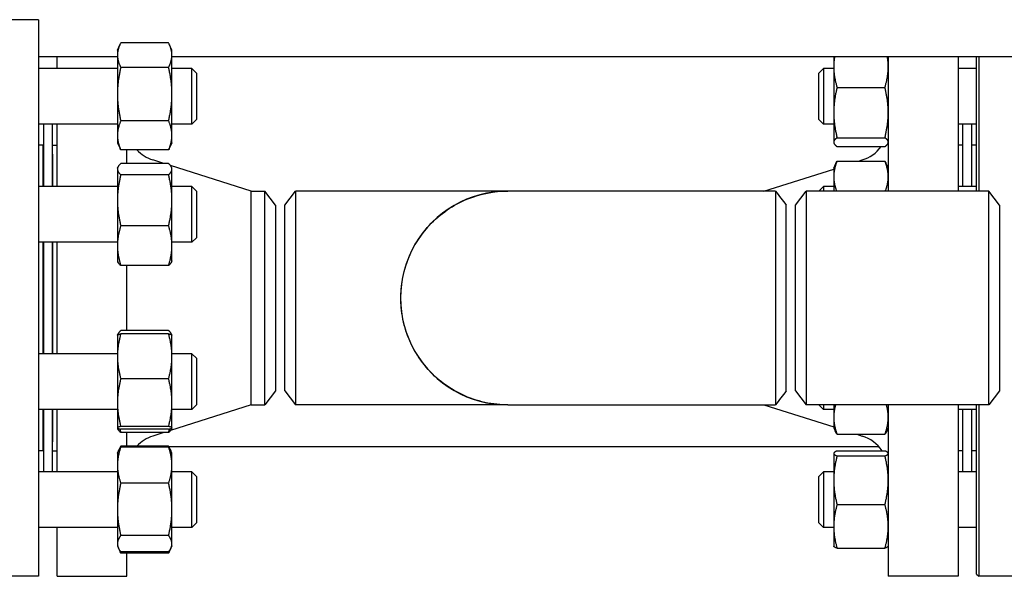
# Model space of a CAD drawing. Header units: inches. Extents: x 5 to 1128, y -85 to 748.
# Tile 634 of 656: x 606 to 619, y 690 to 698. Entities that reach past the tile are written whole.
import ezdxf

# ---------------------------------------------------------------- set-up
doc = ezdxf.new("R2010")
doc.units = ezdxf.units.IN
doc.header["$LTSCALE"] = 32
doc.header["$MEASUREMENT"] = 0
doc.layers.add('Visible (ANSI)', color=7, linetype='Continuous', lineweight=30)

msp = doc.modelspace()

# ---------------------------------------------------------------- linework, layer by layer
at = {"layer": 'Visible (ANSI)'}
for p, q in [((605.78313, 697.68978), (604.84313, 697.68978)), ((605.78313, 697.68978), (605.78313, 690.18978)), ((606.84513, 697.28099), (606.88119, 697.3583)), ((607.53405, 697.37677), (606.89022, 697.37677)), ((607.57913, 697.28099), (607.54308, 697.3583)), ((606.84513, 697.18978), (605.78313, 697.18978)), ((606.03313, 697.03099), (606.03313, 697.18978)), ((606.84513, 697.28099), (606.84513, 697.21218)), ((606.84513, 697.21218), (606.84513, 696.6872)), ((607.57913, 697.21218), (607.57913, 697.28099)), ((607.57913, 696.6872), (607.57913, 697.21218)), ((620.11413, 697.18978), (607.57913, 697.18978)), ((616.48913, 697.18978), (616.48913, 697.05448)), ((617.22313, 697.18978), (617.22313, 695.37728)), ((618.16313, 697.18978), (618.16313, 695.37728)), ((618.41063, 695.37728), (618.41063, 697.18978)), ((618.44188, 697.18978), (618.44188, 695.37728)), ((606.84513, 697.03099), (605.78313, 697.03099)), ((607.53405, 697.04759), (606.89022, 697.04759)), ((607.84563, 697.03099), (607.57913, 697.03099)), ((607.84563, 696.28099), (607.84563, 697.03099)), ((607.90813, 696.96849), (607.84563, 697.03099)), ((616.28813, 696.96849), (616.35063, 697.03099)), ((616.35063, 697.03099), (616.35063, 696.28099)), ((616.48913, 697.03099), (616.35063, 697.03099)), ((616.48913, 697.05448), (616.48913, 696.43826)), ((618.41063, 697.03099), (618.16313, 697.03099)), ((607.90813, 696.96849), (607.90813, 696.34349)), ((616.28813, 696.34349), (616.28813, 696.96849)), ((616.53422, 696.7765), (617.17805, 696.7765)), ((606.84513, 696.6872), (606.84513, 696.131)), ((607.57913, 696.131), (607.57913, 696.6872)), ((616.48913, 696.43826), (616.48913, 696.03976)), ((606.84513, 696.28099), (605.78313, 696.28099)), ((605.84813, 696.28099), (605.84813, 695.43987)), ((605.96813, 696.28099), (605.96813, 695.43987)), ((606.03313, 695.43987), (606.03313, 696.28099)), ((607.53405, 696.3268), (606.89022, 696.3268)), ((607.84563, 696.28099), (607.57913, 696.28099)), ((607.90813, 696.34349), (607.84563, 696.28099)), ((616.28813, 696.34349), (616.35063, 696.28099)), ((616.48913, 696.28099), (616.35063, 696.28099)), ((618.41063, 696.28099), (618.16313, 696.28099)), ((618.22813, 695.43987), (618.22813, 696.28099)), ((618.34813, 695.43987), (618.34813, 696.28099)), ((606.84513, 696.131), (606.84513, 696.03099)), ((607.57913, 696.03099), (607.57913, 696.131)), ((616.53422, 696.10002), (617.17805, 696.10002)), ((605.84313, 695.99978), (605.78313, 695.99978)), ((605.84313, 695.99978), (605.84313, 695.43987)), ((605.97313, 695.87978), (605.97313, 695.99978)), ((605.97313, 695.99978), (606.03313, 695.99978)), ((606.84513, 696.03099), (606.88119, 695.95367)), ((607.57913, 696.03099), (607.54308, 695.95367)), ((616.48913, 696.03976), (616.48913, 696.03099)), ((616.48913, 696.03099), (616.49328, 696.02209)), ((616.53422, 695.97951), (617.17805, 695.97951)), ((617.22313, 696.03099), (617.21898, 696.02209)), ((618.22313, 695.99978), (618.16313, 695.99978)), ((618.22313, 695.99978), (618.22313, 695.43987)), ((618.41063, 695.99978), (618.34813, 695.99978)), ((605.84313, 695.93978), (605.84813, 695.93978)), ((605.84813, 695.87978), (605.84313, 695.87978)), ((605.96813, 695.93978), (605.97313, 695.93978)), ((605.97313, 695.87978), (605.96813, 695.87978)), ((605.97313, 695.87978), (605.97313, 695.43987)), ((607.53405, 695.9352), (606.89022, 695.9352)), ((606.97313, 695.75177), (606.97313, 695.9352)), ((618.22313, 695.87978), (618.22813, 695.87978)), ((606.84513, 695.68987), (606.8518, 695.70416)), ((607.53405, 695.75177), (606.89022, 695.75177)), ((607.47201, 695.75177), (607.32216, 695.79923)), ((608.64647, 695.37978), (607.56039, 695.72378)), ((607.57913, 695.68987), (607.57247, 695.70416)), ((616.48913, 695.68987), (616.51826, 695.75233)), ((616.53422, 695.78337), (617.17805, 695.78337)), ((616.82402, 695.78337), (616.87411, 695.79923)), ((617.22313, 695.68987), (617.19401, 695.75233)), ((606.84513, 695.68987), (606.84513, 695.6759)), ((606.84513, 695.6759), (606.84513, 695.25658)), ((607.53405, 695.60003), (606.89022, 695.60003)), ((607.57913, 695.6759), (607.57913, 695.68987)), ((607.57913, 695.25658), (607.57913, 695.6759)), ((615.5498, 695.37978), (616.48913, 695.6773)), ((616.48913, 695.68987), (616.48913, 695.5744)), ((616.48913, 695.5744), (616.48913, 695.37728)), ((606.84513, 695.43987), (605.78313, 695.43987)), ((607.84563, 695.43987), (607.57913, 695.43987)), ((607.84563, 694.68987), (607.84563, 695.43987)), ((607.90813, 695.37737), (607.84563, 695.43987)), ((616.28813, 695.37737), (616.35063, 695.43987)), ((616.35063, 695.43987), (616.35063, 695.37728)), ((616.48913, 695.43987), (616.35063, 695.43987)), ((618.41063, 695.43987), (618.16313, 695.43987)), ((607.90813, 695.37737), (607.90813, 694.75237)), ((608.64647, 692.49978), (608.64647, 695.37978)), ((608.64647, 695.37978), (608.82926, 695.37978)), ((608.82926, 692.49978), (608.82926, 695.37978)), ((608.97313, 695.19228), (608.82926, 695.37978)), ((609.09813, 695.19228), (609.24201, 695.37978)), ((609.24201, 695.37978), (609.24201, 692.49978)), ((612.10084, 695.37978), (609.24201, 695.37978)), ((615.70574, 695.37978), (612.10084, 695.37978)), ((615.97313, 695.18978), (616.11701, 695.37728)), ((616.11701, 695.37728), (616.11701, 692.50228)), ((618.57926, 695.37728), (616.11701, 695.37728)), ((616.28813, 695.37728), (616.28813, 695.37737)), ((618.57926, 692.50228), (618.57926, 695.37728)), ((618.72313, 695.18978), (618.57926, 695.37728)), ((606.84513, 695.25658), (606.84513, 694.64555)), ((607.57913, 694.64555), (607.57913, 695.25658)), ((608.97313, 695.19228), (608.97313, 692.68728)), ((609.09813, 692.68728), (609.09813, 695.19228)), ((615.84813, 692.68732), (615.84813, 695.19226)), ((615.97313, 692.68978), (615.97313, 695.18978)), ((618.72313, 695.18978), (618.72313, 692.68978)), ((607.53405, 694.91313), (606.89022, 694.91313)), ((606.84513, 694.68987), (605.78313, 694.68987)), ((605.84313, 694.68987), (605.84313, 693.18969)), ((605.84813, 694.68987), (605.84813, 693.18969)), ((605.96813, 694.68987), (605.96813, 693.18969)), ((605.97313, 694.68987), (605.97313, 693.18969)), ((606.03313, 693.18969), (606.03313, 694.68987)), ((606.84513, 694.64555), (606.84513, 694.43987)), ((607.84563, 694.68987), (607.57913, 694.68987)), ((607.57913, 694.43987), (607.57913, 694.64555)), ((607.90813, 694.75237), (607.84563, 694.68987)), ((606.84513, 694.43987), (606.8518, 694.42558)), ((607.53405, 694.37797), (606.89022, 694.37797)), ((606.97313, 693.50159), (606.97313, 694.37797)), ((607.57913, 694.43987), (607.57247, 694.42558)), ((606.84513, 693.43969), (606.8455, 693.44047)), ((606.84513, 693.43969), (606.84513, 693.15383)), ((606.8455, 693.44047), (606.8518, 693.45398)), ((607.53405, 693.50159), (606.89022, 693.50159)), ((607.53405, 693.45693), (606.89022, 693.45693)), ((607.57877, 693.44047), (607.57247, 693.45398)), ((607.57913, 693.43969), (607.57877, 693.44047)), ((607.57913, 693.15383), (607.57913, 693.43969)), ((606.84513, 693.18969), (605.78313, 693.18969)), ((607.84563, 693.18969), (607.57913, 693.18969)), ((607.84563, 692.43969), (607.84563, 693.18969)), ((607.90813, 693.12719), (607.84563, 693.18969)), ((606.84513, 693.15383), (606.84513, 692.52961)), ((607.57913, 692.52961), (607.57913, 693.15383)), ((607.90813, 693.12719), (607.90813, 692.50219)), ((607.53405, 692.85073), (606.89022, 692.85073)), ((608.97313, 692.68728), (608.82926, 692.49978)), ((609.09813, 692.68728), (609.24201, 692.49978)), ((615.97313, 692.68978), (616.11701, 692.50228)), ((618.72313, 692.68978), (618.57926, 692.50228)), ((606.84513, 692.52961), (606.84513, 692.19047)), ((607.57913, 692.19047), (607.57913, 692.52961)), ((606.84513, 692.43969), (605.78313, 692.43969)), ((605.84313, 692.43969), (605.84313, 691.87978)), ((605.84813, 692.43969), (605.84813, 691.59857)), ((605.96813, 692.43969), (605.96813, 691.59857)), ((605.97313, 692.43969), (605.97313, 691.99978)), ((606.03313, 691.59857), (606.03313, 692.43969)), ((608.64647, 692.49978), (607.56039, 692.15578)), ((607.84563, 692.43969), (607.57913, 692.43969)), ((607.90813, 692.50219), (607.84563, 692.43969)), ((608.64647, 692.49978), (608.82926, 692.49978)), ((612.10084, 692.49978), (609.24201, 692.49978)), ((612.10084, 692.49978), (615.70574, 692.49978)), ((615.5498, 692.49978), (616.48913, 692.20226)), ((618.57926, 692.50228), (616.11701, 692.50228)), ((616.28813, 692.50219), (616.28813, 692.50228)), ((616.28813, 692.50219), (616.35063, 692.43969)), ((616.35063, 692.50228), (616.35063, 692.43969)), ((616.48913, 692.43969), (616.35063, 692.43969)), ((616.48913, 692.50228), (616.48913, 692.33321)), ((617.22313, 692.50228), (617.22313, 690.18978)), ((618.16313, 692.50228), (618.16313, 690.18978)), ((618.41063, 692.43969), (618.16313, 692.43969)), ((618.22313, 692.43969), (618.22313, 691.87978)), ((618.22813, 691.59857), (618.22813, 692.43969)), ((618.34813, 691.59857), (618.34813, 692.43969)), ((618.41063, 690.22103), (618.41063, 692.50228)), ((618.44188, 692.50228), (618.44188, 690.18978)), ((616.48913, 692.33321), (616.48913, 692.18969)), ((606.84513, 692.19047), (606.84513, 692.18969)), ((606.84513, 692.18969), (606.8455, 692.18891)), ((606.8455, 692.18891), (606.8518, 692.1754)), ((607.53405, 692.20849), (606.89022, 692.20849)), ((607.53405, 692.17245), (606.89022, 692.17245)), ((607.53405, 692.12779), (606.89022, 692.12779)), ((606.97313, 691.94436), (606.97313, 692.12779)), ((607.47201, 692.12779), (607.32216, 692.08033)), ((607.57877, 692.18891), (607.57247, 692.1754)), ((607.57913, 692.18969), (607.57877, 692.18891)), ((607.57913, 692.18969), (607.57913, 692.19047)), ((616.48913, 692.18969), (616.50861, 692.14792)), ((617.22313, 692.18969), (617.20366, 692.14792)), ((605.84813, 691.99978), (605.84313, 691.99978)), ((605.97313, 691.99978), (605.96813, 691.99978)), ((605.97313, 691.87978), (605.97313, 691.99978)), ((616.53422, 692.10314), (617.17805, 692.10314)), ((616.8021, 692.10314), (616.87411, 692.08033)), ((618.22313, 691.99978), (618.22813, 691.99978)), ((605.84313, 691.87978), (605.78313, 691.87978)), ((605.84313, 691.93978), (605.84813, 691.93978)), ((605.96813, 691.93978), (605.97313, 691.93978)), ((605.97313, 691.87978), (606.03313, 691.87978)), ((606.84513, 691.84857), (606.85989, 691.88023)), ((606.84513, 691.84857), (606.84513, 691.68703)), ((606.85989, 691.88023), (606.88119, 691.92589)), ((607.53405, 691.94436), (606.89022, 691.94436)), ((607.53405, 691.92913), (606.89022, 691.92913)), ((607.53636, 691.93978), (617.0933, 691.93978)), ((607.56437, 691.88023), (607.54308, 691.92589)), ((607.57913, 691.84857), (607.56437, 691.88023)), ((607.57913, 691.68703), (607.57913, 691.84857)), ((616.48913, 691.84857), (616.49043, 691.85135)), ((616.48913, 691.84857), (616.48913, 691.84581)), ((616.53422, 691.87969), (617.17805, 691.87969)), ((617.22313, 691.84857), (617.22184, 691.85135)), ((618.22313, 691.87978), (618.16313, 691.87978)), ((618.22313, 691.93978), (618.22813, 691.93978)), ((618.41063, 691.87978), (618.34813, 691.87978)), ((616.48913, 691.84581), (616.48913, 691.48387)), ((616.53422, 691.81193), (617.17805, 691.81193)), ((606.84513, 691.59857), (605.78313, 691.59857)), ((606.84513, 691.68703), (606.84513, 691.09216)), ((607.57913, 691.09216), (607.57913, 691.68703)), ((607.84563, 691.59857), (607.57913, 691.59857)), ((607.84563, 690.84857), (607.84563, 691.59857)), ((607.90813, 691.53607), (607.84563, 691.59857)), ((616.28813, 691.53607), (616.35063, 691.59857)), ((616.35063, 691.59857), (616.35063, 690.84857)), ((616.48913, 691.59857), (616.35063, 691.59857)), ((618.41063, 691.59857), (618.16313, 691.59857)), ((607.90813, 691.53607), (607.90813, 690.91107)), ((616.28813, 690.91107), (616.28813, 691.53607)), ((616.48913, 691.48387), (616.48913, 690.86163)), ((607.53405, 691.44494), (606.89022, 691.44494)), ((606.84513, 691.09216), (606.84513, 690.6287)), ((607.57913, 690.6287), (607.57913, 691.09216)), ((616.53422, 691.15581), (617.17805, 691.15581)), ((606.84513, 690.84857), (605.78313, 690.84857)), ((606.03313, 690.18978), (606.03313, 690.84857)), ((607.84563, 690.84857), (607.57913, 690.84857)), ((607.90813, 690.91107), (607.84563, 690.84857)), ((616.28813, 690.91107), (616.35063, 690.84857)), ((616.48913, 690.84857), (616.35063, 690.84857)), ((616.48913, 690.86163), (616.48913, 690.59857)), ((618.41063, 690.84857), (618.16313, 690.84857)), ((607.53405, 690.73938), (606.89022, 690.73938)), ((606.84513, 690.6287), (606.84513, 690.59857)), ((606.84513, 690.59857), (606.85989, 690.56692)), ((606.85989, 690.56692), (606.88119, 690.52126)), ((607.56437, 690.56692), (607.54308, 690.52126)), ((607.57913, 690.59857), (607.56437, 690.56692)), ((607.57913, 690.59857), (607.57913, 690.6287)), ((616.48913, 690.59857), (616.49043, 690.5958)), ((616.53422, 690.56745), (617.17805, 690.56745)), ((617.22313, 690.59857), (617.22184, 690.5958)), ((607.53405, 690.51802), (606.89022, 690.51802)), ((607.53405, 690.50279), (606.89022, 690.50279)), ((606.97313, 690.18978), (606.97313, 690.50279)), ((605.78313, 690.18978), (604.84313, 690.18978)), ((606.03313, 690.18978), (606.97313, 690.18978)), ((618.16313, 690.18978), (617.22313, 690.18978)), ((618.41063, 690.22103), (618.44188, 690.18978)), ((619.34813, 690.18978), (618.44188, 690.18978))]:
    msp.add_line(p, q, dxfattribs=at)
for centre, radius, start, end in [((616.72313, 696.27589), 0.5, 287.574716, 323.645749), ((607.47313, 696.27589), 0.5, 222.952477, 252.425284), ((612.09813, 693.93978), 1.44, 89.94622, 270.05378), ((607.47313, 691.60367), 0.5, 107.574716, 137.047523), ((616.72313, 691.60367), 0.5, 33.50812, 72.425284)]:
    msp.add_arc(centre, radius, start, end, dxfattribs=at)
for points, weights in [([(606.89022, 697.37677), (606.84513, 697.28857), (606.84513, 697.21218)], [1, 1.0379548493, 1]), ([(607.57913, 697.21218), (607.57913, 697.28857), (607.53405, 697.37677)], [1, 1.0379548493, 1]), ([(606.84513, 697.21218), (606.84513, 697.13579), (606.89022, 697.04759)], [1, 1.0379548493, 1]), ([(607.53405, 697.04759), (607.57913, 697.13579), (607.57913, 697.21218)], [1, 1.0379548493, 1]), ([(616.50042, 697.18978), (616.48913, 697.12084), (616.48913, 697.05448)], [1.0189754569, 1.01917066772, 1]), ([(617.22313, 697.05448), (617.22313, 697.12084), (617.21184, 697.18978)], [1, 1.01917066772, 1.0189754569]), ([(606.89022, 697.04759), (606.84513, 696.85446), (606.84513, 696.6872)], [1, 1.0379548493, 1]), ([(607.57913, 696.6872), (607.57913, 696.85446), (607.53405, 697.04759)], [1, 1.0379548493, 1]), ([(616.48913, 697.05448), (616.48913, 696.92547), (616.53422, 696.7765)], [1, 1.0379548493, 1]), ([(617.17805, 696.7765), (617.22313, 696.92547), (617.22313, 697.05448)], [1, 1.0379548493, 1]), ([(616.53422, 696.7765), (616.48913, 696.59523), (616.48913, 696.43826)], [1, 1.0379548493, 1]), ([(617.22313, 696.43826), (617.22313, 696.59523), (617.17805, 696.7765)], [1, 1.0379548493, 1]), ([(606.84513, 696.6872), (606.84513, 696.51994), (606.89022, 696.3268)], [1, 1.0379548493, 1]), ([(607.53405, 696.3268), (607.57913, 696.51994), (607.57913, 696.6872)], [1, 1.0379548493, 1]), ([(616.48913, 696.43826), (616.48913, 696.28128), (616.53422, 696.10002)], [1, 1.0379548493, 1]), ([(617.17805, 696.10002), (617.22313, 696.28128), (617.22313, 696.43826)], [1, 1.0379548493, 1]), ([(606.89022, 696.3268), (606.84513, 696.22187), (606.84513, 696.131)], [1, 1.0379548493, 1]), ([(607.57913, 696.131), (607.57913, 696.22187), (607.53405, 696.3268)], [1, 1.0379548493, 1]), ([(606.84513, 696.131), (606.84513, 696.04013), (606.89022, 695.9352)], [1, 1.0379548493, 1]), ([(607.53405, 695.9352), (607.57913, 696.04013), (607.57913, 696.131)], [1, 1.0379548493, 1]), ([(616.53422, 696.10002), (616.48913, 696.06773), (616.48913, 696.03976)], [1, 1.0379548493, 1]), ([(617.22313, 696.03976), (617.22313, 696.06773), (617.17805, 696.10002)], [1, 1.0379548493, 1]), ([(616.48913, 696.03976), (616.48913, 696.0118), (616.53422, 695.97951)], [1, 1.0379548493, 1]), ([(617.17805, 695.97951), (617.22313, 696.0118), (617.22313, 696.03976)], [1, 1.0379548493, 1]), ([(606.89022, 695.9352), (606.88543, 695.94456), (606.88119, 695.95367)], [1, 1.00389611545, 1.00699234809]), ([(607.54308, 695.95367), (607.53883, 695.94456), (607.53405, 695.9352)], [1.00699234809, 1.00389611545, 1]), ([(606.89022, 695.75177), (606.84513, 695.71111), (606.84513, 695.6759)], [1, 1.0379548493, 1]), ([(607.57913, 695.6759), (607.57913, 695.71111), (607.53405, 695.75177)], [1, 1.0379548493, 1]), ([(616.53422, 695.78337), (616.48913, 695.67138), (616.48913, 695.5744)], [1, 1.0379548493, 1]), ([(616.51826, 695.75233), (616.52532, 695.76747), (616.53422, 695.78337)], [1.01175569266, 1.00727059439, 1]), ([(617.22313, 695.5744), (617.22313, 695.67138), (617.17805, 695.78337)], [1, 1.0379548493, 1]), ([(617.17805, 695.78337), (617.18695, 695.76747), (617.19401, 695.75233)], [1, 1.00727059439, 1.01175569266]), ([(606.84513, 695.6759), (606.84513, 695.64069), (606.89022, 695.60003)], [1, 1.0379548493, 1]), ([(606.89022, 695.60003), (606.84513, 695.41597), (606.84513, 695.25658)], [1, 1.0379548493, 1]), ([(607.53405, 695.60003), (607.57913, 695.64069), (607.57913, 695.6759)], [1, 1.0379548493, 1]), ([(607.57913, 695.25658), (607.57913, 695.41597), (607.53405, 695.60003)], [1, 1.0379548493, 1]), ([(616.48913, 695.5744), (616.48913, 695.48223), (616.52955, 695.37728)], [1, 1.03600393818, 1.00370126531]), ([(617.18271, 695.37728), (617.22313, 695.48223), (617.22313, 695.5744)], [1.00370126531, 1.03600393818, 1]), ([(606.84513, 695.25658), (606.84513, 695.09718), (606.89022, 694.91313)], [1, 1.0379548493, 1]), ([(607.53405, 694.91313), (607.57913, 695.09718), (607.57913, 695.25658)], [1, 1.0379548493, 1]), ([(606.89022, 694.91313), (606.84513, 694.76973), (606.84513, 694.64555)], [1, 1.0379548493, 1]), ([(607.57913, 694.64555), (607.57913, 694.76973), (607.53405, 694.91313)], [1, 1.0379548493, 1]), ([(606.84513, 694.64555), (606.84513, 694.52136), (606.89022, 694.37797)], [1, 1.0379548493, 1]), ([(607.53405, 694.37797), (607.57913, 694.52136), (607.57913, 694.64555)], [1, 1.0379548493, 1]), ([(606.89022, 694.37797), (606.86223, 694.40321), (606.8518, 694.42558)], [1, 1.02323189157, 1.01802363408]), ([(607.57247, 694.42558), (607.56204, 694.40321), (607.53405, 694.37797)], [1.01802363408, 1.02323189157, 1]), ([(606.89022, 693.45693), (606.84513, 693.2945), (606.84513, 693.15383)], [1, 1.0379548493, 1]), ([(606.8455, 693.44047), (606.84906, 693.44811), (606.89022, 693.45693)], [1.00622561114, 1.03453366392, 1]), ([(606.89022, 693.50159), (606.85555, 693.47033), (606.84765, 693.44302)], [1, 1.02892942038, 1.01375847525]), ([(607.57662, 693.44302), (607.56871, 693.47033), (607.53405, 693.50159)], [1.01375847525, 1.02892942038, 1]), ([(607.57913, 693.15383), (607.57913, 693.2945), (607.53405, 693.45693)], [1, 1.0379548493, 1]), ([(607.53405, 693.45693), (607.5752, 693.44811), (607.57877, 693.44047)], [1, 1.03453366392, 1.00622561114]), ([(606.84513, 693.15383), (606.84513, 693.01316), (606.89022, 692.85073)], [1, 1.0379548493, 1]), ([(607.53405, 692.85073), (607.57913, 693.01316), (607.57913, 693.15383)], [1, 1.0379548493, 1]), ([(606.89022, 692.85073), (606.84513, 692.67864), (606.84513, 692.52961)], [1, 1.0379548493, 1]), ([(607.57913, 692.52961), (607.57913, 692.67864), (607.53405, 692.85073)], [1, 1.0379548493, 1]), ([(606.84513, 692.52961), (606.84513, 692.38058), (606.89022, 692.20849)], [1, 1.0379548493, 1]), ([(607.53405, 692.20849), (607.57913, 692.38058), (607.57913, 692.52961)], [1, 1.0379548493, 1]), ([(616.51428, 692.50228), (616.48913, 692.41425), (616.48913, 692.33321)], [1.01415327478, 1.02854559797, 1]), ([(617.22313, 692.33321), (617.22313, 692.41425), (617.19799, 692.50228)], [1, 1.02854559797, 1.01415327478]), ([(616.48913, 692.33321), (616.48913, 692.22643), (616.53422, 692.10314)], [1, 1.0379548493, 1]), ([(617.17805, 692.10314), (617.22313, 692.22643), (617.22313, 692.33321)], [1, 1.0379548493, 1]), ([(606.89022, 692.20849), (606.84513, 692.19883), (606.84513, 692.19047)], [1, 1.0379548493, 1]), ([(606.84513, 692.19047), (606.84513, 692.18211), (606.89022, 692.17245)], [1, 1.0379548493, 1]), ([(606.89022, 692.12779), (606.86223, 692.15304), (606.8518, 692.1754)], [1, 1.02323189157, 1.01802363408]), ([(606.87622, 692.17568), (606.88253, 692.15224), (606.89022, 692.12779)], [1.01047429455, 1.00627437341, 1]), ([(607.57913, 692.19047), (607.57913, 692.19883), (607.53405, 692.20849)], [1, 1.0379548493, 1]), ([(607.53405, 692.17245), (607.57913, 692.18211), (607.57913, 692.19047)], [1, 1.0379548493, 1]), ([(607.53405, 692.12779), (607.54173, 692.15224), (607.54805, 692.17568)], [1, 1.00627437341, 1.01047429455]), ([(607.57247, 692.1754), (607.56204, 692.15304), (607.53405, 692.12779)], [1.01802363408, 1.02323189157, 1]), ([(616.53422, 692.10314), (616.51864, 692.12641), (616.50861, 692.14792)], [1, 1.01279805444, 1.01696531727]), ([(617.20366, 692.14792), (617.19363, 692.12641), (617.17805, 692.10314)], [1.01696531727, 1.01279805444, 1]), ([(606.89022, 691.92913), (606.84513, 691.79939), (606.84513, 691.68703)], [1, 1.0379548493, 1]), ([(606.85989, 691.88023), (606.87076, 691.90352), (606.89022, 691.92913)], [1.01852218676, 1.01603816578, 1]), ([(606.89022, 691.94436), (606.87795, 691.92036), (606.86915, 691.89785)], [1, 1.01005189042, 1.01477953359]), ([(607.55512, 691.89785), (607.54632, 691.92036), (607.53405, 691.94436)], [1.01477953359, 1.01005189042, 1]), ([(607.57913, 691.68703), (607.57913, 691.79939), (607.53405, 691.92913)], [1, 1.0379548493, 1]), ([(607.53405, 691.92913), (607.55351, 691.90352), (607.56437, 691.88023)], [1, 1.01603816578, 1.01852218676]), ([(616.53422, 691.87969), (616.48913, 691.86154), (616.48913, 691.84581)], [1, 1.0379548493, 1]), ([(617.22313, 691.84581), (617.22313, 691.86154), (617.17805, 691.87969)], [1, 1.0379548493, 1]), ([(616.48913, 691.84581), (616.48913, 691.83009), (616.53422, 691.81193)], [1, 1.0379548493, 1]), ([(616.53422, 691.81193), (616.48913, 691.63613), (616.48913, 691.48387)], [1, 1.0379548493, 1]), ([(617.17805, 691.81193), (617.22313, 691.83009), (617.22313, 691.84581)], [1, 1.0379548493, 1]), ([(617.22313, 691.48387), (617.22313, 691.63613), (617.17805, 691.81193)], [1, 1.0379548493, 1]), ([(606.84513, 691.68703), (606.84513, 691.57468), (606.89022, 691.44494)], [1, 1.0379548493, 1]), ([(607.53405, 691.44494), (607.57913, 691.57468), (607.57913, 691.68703)], [1, 1.0379548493, 1]), ([(616.48913, 691.48387), (616.48913, 691.33162), (616.53422, 691.15581)], [1, 1.0379548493, 1]), ([(617.17805, 691.15581), (617.22313, 691.33162), (617.22313, 691.48387)], [1, 1.0379548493, 1]), ([(606.89022, 691.44494), (606.84513, 691.25589), (606.84513, 691.09216)], [1, 1.0379548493, 1]), ([(607.57913, 691.09216), (607.57913, 691.25589), (607.53405, 691.44494)], [1, 1.0379548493, 1]), ([(606.84513, 691.09216), (606.84513, 690.92844), (606.89022, 690.73938)], [1, 1.0379548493, 1]), ([(607.53405, 690.73938), (607.57913, 690.92844), (607.57913, 691.09216)], [1, 1.0379548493, 1]), ([(616.53422, 691.15581), (616.48913, 690.99816), (616.48913, 690.86163)], [1, 1.0379548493, 1]), ([(617.22313, 690.86163), (617.22313, 690.99816), (617.17805, 691.15581)], [1, 1.0379548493, 1]), ([(616.48913, 690.86163), (616.48913, 690.7251), (616.53422, 690.56745)], [1, 1.0379548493, 1]), ([(617.17805, 690.56745), (617.22313, 690.7251), (617.22313, 690.86163)], [1, 1.0379548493, 1]), ([(606.89022, 690.73938), (606.84513, 690.68007), (606.84513, 690.6287)], [1, 1.0379548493, 1]), ([(607.57913, 690.6287), (607.57913, 690.68007), (607.53405, 690.73938)], [1, 1.0379548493, 1]), ([(606.84513, 690.6287), (606.84513, 690.57733), (606.89022, 690.51802)], [1, 1.0379548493, 1]), ([(606.87622, 690.53783), (606.88253, 690.52068), (606.89022, 690.50279)], [1.01047429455, 1.00627437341, 1]), ([(606.89022, 690.50279), (606.88543, 690.51215), (606.88119, 690.52126)], [1, 1.00389611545, 1.00699234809]), ([(607.53405, 690.51802), (607.57913, 690.57733), (607.57913, 690.6287)], [1, 1.0379548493, 1]), ([(607.53405, 690.50279), (607.54173, 690.52068), (607.54805, 690.53783)], [1, 1.00627437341, 1.01047429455]), ([(607.54308, 690.52126), (607.53883, 690.51215), (607.53405, 690.50279)], [1.00699234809, 1.00389611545, 1]), ([(616.53422, 690.56745), (616.49658, 690.58261), (616.49043, 690.5958)], [1, 1.0314924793, 1.01072411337]), ([(617.22184, 690.5958), (617.21569, 690.58261), (617.17805, 690.56745)], [1.01072411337, 1.0314924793, 1])]:
    msp.add_rational_spline(points, weights, degree=2, dxfattribs=at)
for points, knots in [([(612.10083, 692.49983), (612.06539, 692.4998), (612.02994, 692.50109), (611.77782, 692.51971), (611.56495, 692.58555), (611.18913, 692.80375), (611.02645, 692.95602), (610.78502, 693.31494), (610.70568, 693.52083), (610.64405, 693.94726), (610.66196, 694.16754), (610.79061, 694.57504), (610.89955, 694.76254), (611.1878, 695.07382), (611.36715, 695.1972), (611.73445, 695.34443), (611.91759, 695.37968), (612.10084, 695.37976)], [-1.57267427, -1.57267427, -1.57267427, -1.57267427, -1.49882494, -1.49882494, -1.04590561, -1.04590561, -0.59274122, -0.59274122, -0.1436733, -0.1436733, 0.30609723, 0.30609723, 0.74775686, 0.74775686, 1.1908901, 1.1908901, 1.57267427, 1.57267427, 1.57267427, 1.57267427]), ([(615.70574, 695.37976), (615.70574, 695.37968), (615.70575, 695.34443), (615.70575, 695.1972), (615.70575, 695.07382), (615.70575, 694.76254), (615.70576, 694.57504), (615.70576, 694.16754), (615.70576, 693.94726), (615.70576, 693.52083), (615.70576, 693.31494), (615.70575, 692.95602), (615.70575, 692.80375), (615.70575, 692.58555), (615.70575, 692.51971), (615.70574, 692.50109), (615.70574, 692.4998), (615.70574, 692.49983)], [-1.57267431, -1.57267431, -1.57267431, -1.57267431, -1.1908901, -1.1908901, -0.74775686, -0.74775686, -0.30609723, -0.30609723, 0.1436733, 0.1436733, 0.59274122, 0.59274122, 1.04590561, 1.04590561, 1.49882494, 1.49882494, 1.57267431, 1.57267431, 1.57267431, 1.57267431])]:
    msp.add_open_spline(points, degree=3, knots=knots, dxfattribs=at)
for points in [[(615.70574, 695.37978), (615.75321, 695.31728), (615.80067, 695.25478), (615.84813, 695.19228)], [(615.84813, 692.68728), (615.80067, 692.62478), (615.75321, 692.56228), (615.70574, 692.49978)]]:
    msp.add_open_spline(points, degree=3, dxfattribs=at)

doc.saveas('drawing.dxf')
